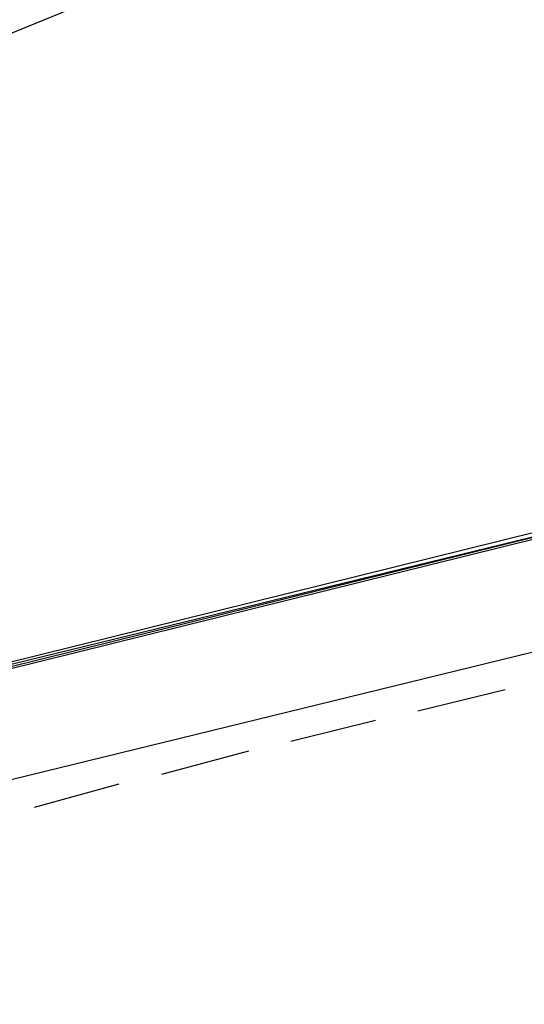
# Model space of a CAD drawing. Header units: feet. Extents: x -79 to 198, y -22 to 181.
# Tile 636 of 656: x 60.54 to 63.4, y 148.73 to 154.3. Entities that reach past the tile are written whole.
import ezdxf

# ---------------------------------------------------------------- set-up
doc = ezdxf.new("R2010")
doc.units = ezdxf.units.FT
doc.layers.add('A-AREA-COMUN', color=252, linetype='CONTINUOUS')
doc.layers.add('A-LINEA', color=7, linetype='CONTINUOUS')

msp = doc.modelspace()

# ---------------------------------------------------------------- linework, layer by layer
at = {"layer": 'A-AREA-COMUN'}
msp.add_lwpolyline([(124.512, 153.8133), (119.552, 155.5733), (114.928, 156.9422), (109.568, 158.1689), (103.76, 159.1289), (97.6, 159.7333), (90.24, 159.8933), (85.2, 159.6622), (78.48, 158.8978), (72.832, 157.8489), (66.848, 156.3378), (60.88, 154.3822), (56, 152.4089), (50.16, 149.6178), (45.088, 146.7378), (40.08, 143.4133), (39.68, 143.3778), (38.592, 142.5778), (38.528, 142.1689), (37.728, 141.7778), (36.768, 141.7778), (2.592, 149.8489)], dxfattribs=at)
at = {"layer": 'A-LINEA'}
for p, q in [((60.12, 149.9111), (63.72, 150.7911)), ((60.12, 149.9111), (63.72, 150.7911)), ((63.2933, 150.5111), (62.8, 150.3911)), ((63.2933, 150.5111), (62.8, 150.3911)), ((61.84, 150.1644), (61.3467, 150.0311)), ((61.84, 150.1644), (61.3467, 150.0311)), ((61.1067, 149.9778), (60.6267, 149.8444)), ((61.1067, 149.9778), (60.6267, 149.8444))]:
    msp.add_line(p, q, dxfattribs=at)
for points in [[(59.8533, 150.5111), (63.68, 151.4578), (63.68, 151.4444), (63.68, 151.4311), (59.8533, 150.4978), (59.84, 150.5111), (59.8533, 150.5111)], [(59.8533, 150.5111), (63.68, 151.4578), (63.68, 151.4444), (63.68, 151.4311), (59.8533, 150.4978), (59.84, 150.5111), (59.8533, 150.5111)], [(59.8533, 150.4844), (63.68, 151.4311), (63.6933, 151.4178), (63.68, 151.4178), (59.8533, 150.4711), (59.8533, 150.4844)], [(59.8533, 150.4844), (63.68, 151.4311), (63.6933, 151.4178), (63.68, 151.4178), (59.8533, 150.4711), (59.8533, 150.4844)], [(62.56, 150.3378), (62.1333, 150.2311), (62.08, 150.2178)], [(62.56, 150.3378), (62.1333, 150.2311), (62.08, 150.2178)]]:
    msp.add_lwpolyline(points, dxfattribs=at)

doc.saveas('drawing.dxf')
